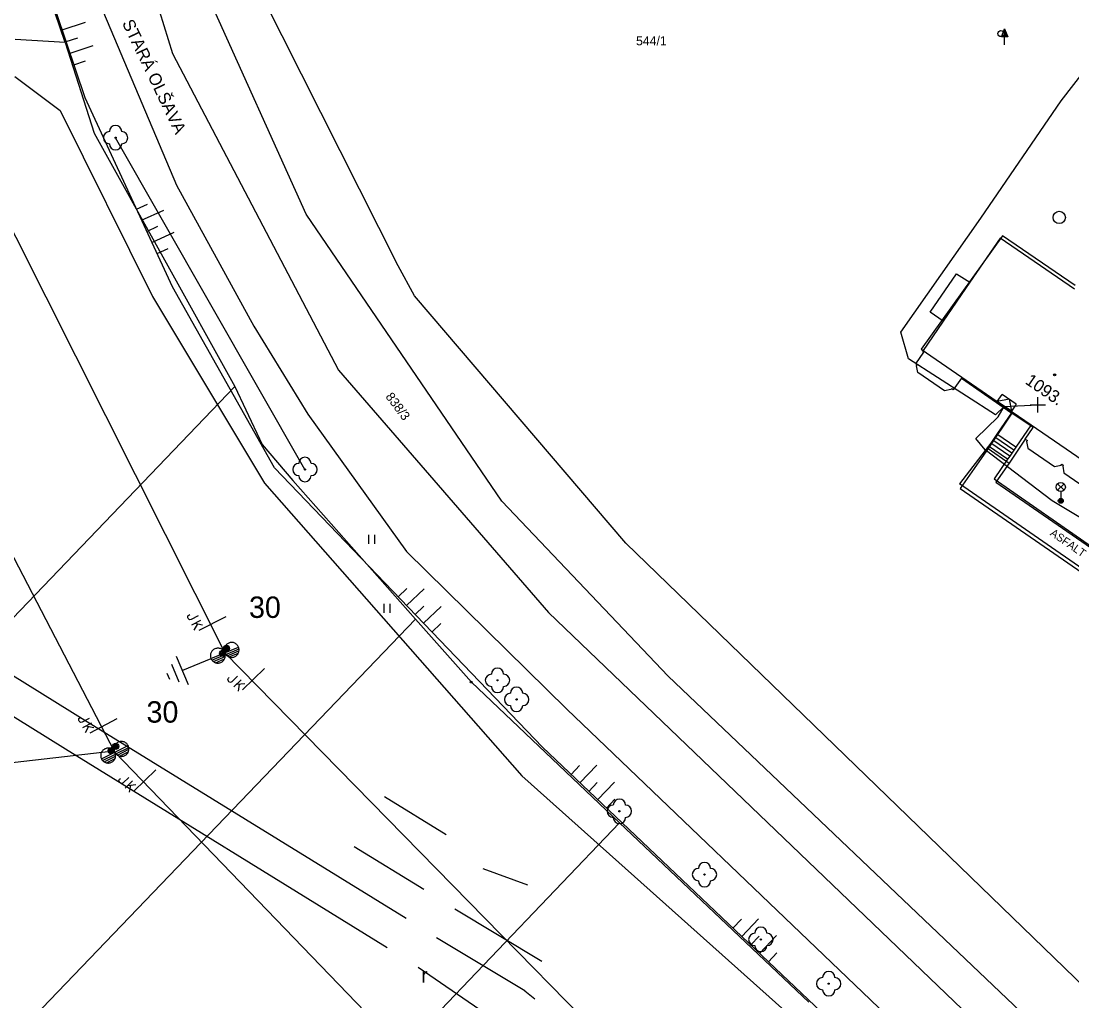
# Model space of a CAD drawing. Extents: x -540150 to -533593, y -1185082 to -1180066.
# Drawn here: x -536549.4 to -536463.4, y -1184284 to -1184203.9 of the extents above; entities that cross this region are included whole.
import ezdxf

# ---------------------------------------------------------------- set-up
doc = ezdxf.new("R2010")
doc.units = 0
for name, color, linetype in [('KN_HRAN_K_Ú', 7, 'Continuous'), ('KN_HRAN_PARCEL', 7, 'Continuous'), ('KN_PARC_Č', 7, 'Continuous'), ('KN_VKP_HRAN_', 7, 'Continuous'), ('popis demontáže', 7, 'Continuous'), ('Vrstva 1', 7, 'Continuous'), ('Vrstva 11', 7, 'Continuous'), ('Vrstva 13', 7, 'Continuous'), ('Vrstva 14', 7, 'Continuous'), ('Vrstva 15', 7, 'Continuous'), ('Vrstva 18', 7, 'Continuous'), ('Vrstva 2', 7, 'Continuous'), ('Vrstva 21', 7, 'Continuous'), ('Vrstva 22', 7, 'Continuous'), ('Vrstva 23', 7, 'Continuous'), ('Vrstva 25', 7, 'Continuous'), ('Vrstva 27', 7, 'Continuous'), ('Vrstva 31', 7, 'Continuous'), ('Vrstva 33', 7, 'Continuous'), ('Vrstva 34', 7, 'Continuous'), ('Vrstva 36', 7, 'Continuous'), ('Vrstva 39', 7, 'Continuous'), ('Vrstva 40', 7, 'Continuous'), ('Vrstva 45', 7, 'Continuous'), ('Vrstva 47', 7, 'Continuous'), ('Vrstva 5', 7, 'Continuous'), ('Vrstva 52', 7, 'Continuous'), ('Vrstva 59', 7, 'Continuous'), ('Vrstva 9', 7, 'Continuous')]:
    doc.layers.add(name, color=color, linetype=linetype)

# ---------------------------------------------------------------- blocks, each defined once
blk = doc.blocks.new('NN800')
at = {"layer": 'Vrstva 1'}
for points in [[(-0.442, 0.442), (0.442, -0.442)], [(-0.442, -0.442), (0.442, 0.442)]]:
    blk.add_lwpolyline(points, dxfattribs=at)
blk = doc.blocks.new('NN630')
at = {"layer": 'Vrstva 9'}
for points in [[(-0.003, -0.7), (-0.703, 0)], [(-0.703, -0.7), (-0.703, 0), (0.697, 0), (0.697, -0.7)], [(-0.703, -0.7), (0.697, -0.7)], [(-0.003, -0.7), (0.697, 0)]]:
    blk.add_lwpolyline(points, dxfattribs=at)
blk = doc.blocks.new('VN840')
at = {"layer": 'Vrstva 15'}
for points in [[(-0.009, 1.414), (-0.009, -1.086)], [(-1.092, -0.594), (-1.092, -1.243)], [(-0.678, -0.594), (-0.678, -1.421)], [(-0.678, -1.106), (-0.265, -0.594)], [(-1.505, -1.243), (-1.505, -1.145)], [(-1.476, -1.352), (-1.505, -1.243)], [(-1.328, -1.421), (-1.476, -1.352)], [(-1.269, -1.421), (-1.328, -1.421)], [(-1.131, -1.352), (-1.269, -1.421)], [(-1.092, -1.243), (-1.131, -1.352)], [(-0.541, -0.938), (-0.196, -1.421)]]:
    blk.add_lwpolyline(points, dxfattribs=at)
blk = doc.blocks.new('VN810')
at = {"layer": 'Vrstva 14'}
for points in [[(0.004, -1.247), (0.004, -3.747)], [(1.254, -3.747), (-1.246, -3.747)], [(0.772, -4.367), (-0.803, -4.367)], [(0.004, -4.997), (-0.252, -4.997)], [(0.27, -4.997), (0.004, -4.997)]]:
    blk.add_lwpolyline(points, dxfattribs=at)
blk = doc.blocks.new('VN450')
at = {"layer": 'Vrstva 2'}
for points in [[(0, 0), (-0.01, 0.13), (-0.03, 0.25), (-0.06, 0.38), (-0.11, 0.5), (-0.16, 0.61), (-0.23, 0.72), (-0.31, 0.82), (-0.4, 0.91), (-0.5, 0.99), (-0.61, 1.06), (-0.72, 1.11), (-0.84, 1.16), (-0.97, 1.19), (-1.09, 1.21), (-1.22, 1.22), (-1.35, 1.21), (-1.47, 1.19), (-1.59, 1.16), (-1.71, 1.11), (-1.83, 1.06), (-1.93, 0.99), (-2.03, 0.91), (-2.12, 0.82), (-2.2, 0.72), (-2.27, 0.61), (-2.33, 0.5), (-2.38, 0.38), (-2.41, 0.25), (-2.43, 0.13), (-2.44, 0), (-2.43, -0.13), (-2.41, -0.25), (-2.38, -0.38), (-2.33, -0.5), (-2.27, -0.61), (-2.2, -0.72), (-2.12, -0.82), (-2.03, -0.91), (-1.93, -0.99), (-1.83, -1.06), (-1.71, -1.11), (-1.59, -1.16), (-1.47, -1.19), (-1.35, -1.21), (-1.22, -1.22), (-1.09, -1.21), (-0.97, -1.19), (-0.84, -1.16), (-0.72, -1.11), (-0.61, -1.06), (-0.5, -0.99), (-0.4, -0.91), (-0.31, -0.82), (-0.23, -0.72), (-0.16, -0.61), (-0.11, -0.5), (-0.06, -0.38), (-0.03, -0.25), (-0.01, -0.13), (0, 0)], [(-2.44, 0), (2.44, 0)], [(2.44, 0), (2.43, 0.13), (2.41, 0.25), (2.38, 0.38), (2.33, 0.5), (2.27, 0.61), (2.2, 0.72), (2.12, 0.82), (2.03, 0.91), (1.94, 0.99), (1.83, 1.06), (1.71, 1.11), (1.6, 1.16), (1.47, 1.19), (1.35, 1.21), (1.22, 1.22), (1.09, 1.21), (0.97, 1.19), (0.84, 1.16), (0.72, 1.11), (0.61, 1.06), (0.5, 0.99), (0.4, 0.91), (0.31, 0.82), (0.23, 0.72), (0.16, 0.61), (0.11, 0.5), (0.06, 0.38), (0.03, 0.25), (0.01, 0.13), (0, 0), (0.01, -0.13), (0.03, -0.25), (0.06, -0.38), (0.11, -0.5), (0.16, -0.61), (0.23, -0.72), (0.31, -0.82), (0.4, -0.91), (0.5, -0.99), (0.61, -1.06), (0.72, -1.11), (0.84, -1.16), (0.97, -1.19), (1.09, -1.21), (1.22, -1.22), (1.35, -1.21), (1.47, -1.19), (1.6, -1.16), (1.71, -1.11), (1.83, -1.06), (1.94, -0.99), (2.03, -0.91), (2.12, -0.82), (2.2, -0.72), (2.27, -0.61), (2.33, -0.5), (2.38, -0.38), (2.41, -0.25), (2.43, -0.13), (2.44, 0)], [(-2.4, -0.31), (-0.04, -0.31)], [(-2.26, -0.61), (-0.17, -0.61)], [(-2.01, -0.92), (-0.42, -0.92)], [(0.04, -0.31), (2.4, -0.31)], [(0.17, -0.61), (2.27, -0.61)], [(0.42, -0.92), (2.02, -0.92)]]:
    blk.add_lwpolyline(points, dxfattribs=at)

msp = doc.modelspace()

# ---------------------------------------------------------------- linework, layer by layer
at = {"layer": 'KN_HRAN_K_Ú'}
for p, q in [((-536544.821, -1184181.475), (-536536.991, -1184206.545)), ((-536536.991, -1184206.545), (-536523.431, -1184232.445)), ((-536523.431, -1184232.445), (-536506.241, -1184252.275)), ((-536506.241, -1184252.275), (-536448.251, -1184307.825))]:
    msp.add_line(p, q, dxfattribs=at)
at = {"layer": 'KN_HRAN_PARCEL'}
for p, q in [((-536545.781, -1184205.655), (-536549.711, -1184193.995)), ((-536526.061, -1184219.685), (-536536.891, -1184195.665)), ((-536518.531, -1184223.925), (-536530.581, -1184200.035)), ((-536545.781, -1184205.655), (-536549.861, -1184205.405)), ((-536545.781, -1184205.655), (-536543.401, -1184213.055)), ((-536543.401, -1184213.055), (-536531.891, -1184233.785)), ((-536510.051, -1184243.165), (-536526.061, -1184219.685)), ((-536469.311, -1184221.655), (-536471.771, -1184225.255)), ((-536463.231, -1184225.825), (-536469.311, -1184221.655)), ((-536517.201, -1184226.365), (-536518.531, -1184223.925)), ((-536475.021, -1184227.695), (-536472.881, -1184224.575)), ((-536472.881, -1184224.575), (-536471.771, -1184225.255)), ((-536499.921, -1184246.585), (-536517.201, -1184226.365)), ((-536473.951, -1184228.435), (-536475.021, -1184227.695)), ((-536473.951, -1184228.435), (-536475.641, -1184230.915)), ((-536476.201, -1184231.935), (-536475.531, -1184230.985)), ((-536475.641, -1184230.915), (-536475.531, -1184230.985)), ((-536476.081, -1184232.025), (-536476.201, -1184231.935)), ((-536476.131, -1184232.105), (-536476.081, -1184232.025)), ((-536476.031, -1184232.645), (-536476.131, -1184232.105)), ((-536473.861, -1184234.145), (-536476.031, -1184232.645)), ((-536472.461, -1184233.115), (-536473.141, -1184234.045)), ((-536472.461, -1184233.115), (-536468.331, -1184235.955)), ((-536531.891, -1184233.785), (-536599.101, -1184303.865)), ((-536531.891, -1184233.785), (-536530.991, -1184235.695)), ((-536473.321, -1184234.035), (-536473.861, -1184234.145)), ((-536473.261, -1184233.955), (-536473.321, -1184234.035)), ((-536473.141, -1184234.045), (-536473.261, -1184233.955)), ((-536530.991, -1184235.695), (-536529.661, -1184238.525)), ((-536468.331, -1184235.955), (-536470.291, -1184238.865)), ((-536467.241, -1184238.085), (-536468.561, -1184240.055)), ((-536467.241, -1184238.085), (-536467.071, -1184238.205)), ((-536467.071, -1184238.205), (-536467.131, -1184238.285)), ((-536467.131, -1184238.285), (-536467.031, -1184238.825)), ((-536529.661, -1184238.525), (-536527.151, -1184241.475)), ((-536470.291, -1184238.865), (-536472.571, -1184242.125)), ((-536470.291, -1184238.865), (-536468.561, -1184240.055)), ((-536467.031, -1184238.825), (-536464.851, -1184240.325)), ((-536468.561, -1184240.055), (-536469.651, -1184241.615)), ((-536464.851, -1184240.325), (-536464.311, -1184240.215)), ((-536464.311, -1184240.215), (-536464.251, -1184240.135)), ((-536464.251, -1184240.135), (-536464.131, -1184240.225)), ((-536464.131, -1184240.225), (-536464.181, -1184240.305)), ((-536464.181, -1184240.305), (-536464.081, -1184240.845)), ((-536464.081, -1184240.845), (-536461.911, -1184242.335)), ((-536527.151, -1184241.475), (-536517.111, -1184252.825)), ((-536469.651, -1184241.615), (-536456.601, -1184250.615)), ((-536472.571, -1184242.125), (-536431.371, -1184270.645)), ((-536496.461, -1184257.465), (-536510.051, -1184243.165)), ((-536442.331, -1184302.345), (-536499.921, -1184246.585)), ((-536517.111, -1184252.825), (-536592.841, -1184331.625)), ((-536517.111, -1184252.825), (-536512.551, -1184257.975)), ((-536512.551, -1184257.975), (-536500.421, -1184269.475)), ((-536457.831, -1184294.205), (-536496.461, -1184257.465)), ((-536579.601, -1184352.115), (-536500.421, -1184269.475)), ((-536500.421, -1184269.475), (-536484.941, -1184284.125))]:
    msp.add_line(p, q, dxfattribs=at)
at = {"layer": 'KN_VKP_HRAN_'}
for p, q in [((-536471.771, -1184225.255), (-536473.951, -1184228.435)), ((-536466.601, -1184237.145), (-536468.331, -1184235.955)), ((-536467.241, -1184238.085), (-536466.601, -1184237.145))]:
    msp.add_line(p, q, dxfattribs=at)
at = {"layer": 'popis demontáže'}
msp.add_lwpolyline([(-536586.241, -1184255.846), (-536572.926, -1184267.152), (-536541.787, -1184263.592)], dxfattribs=at)
at = {"layer": 'Vrstva 1'}
for points in [[(-536611.46, -1184102.049), (-536576.683, -1184168.144), (-536532.722, -1184255.561), (-536480.83, -1184308.5), (-536426.254, -1184365.485), (-536368.683, -1184425.226)], [(-536404.706, -1184404.645), (-536434.055, -1184374.223), (-536489.008, -1184318.359), (-536541.718, -1184263.698), (-536584.417, -1184181.447), (-536621.152, -1184108.412)]]:
    msp.add_lwpolyline(points, dxfattribs=at)
at = {"layer": 'Vrstva 11'}
for p, q in [((-536468.35, -1184239.245), (-536469.901, -1184238.18)), ((-536468.18, -1184238.998), (-536469.731, -1184237.933)), ((-536468.01, -1184238.75), (-536469.561, -1184237.685)), ((-536470.241, -1184238.675), (-536472.611, -1184241.755)), ((-536468.69, -1184239.74), (-536470.241, -1184238.675)), ((-536468.52, -1184239.492), (-536470.071, -1184238.427)), ((-536468.69, -1184239.74), (-536469.791, -1184241.345)), ((-536442.961, -1184262.305), (-536472.611, -1184241.755)), ((-536469.791, -1184241.345), (-536456.631, -1184250.485))]:
    msp.add_line(p, q, dxfattribs=at)
for points in [[(-536468.307, -1184235.856), (-536469.561, -1184237.685), (-536469.731, -1184237.933), (-536469.901, -1184238.18), (-536470.071, -1184238.427), (-536470.241, -1184238.675)], [(-536466.755, -1184236.92), (-536468.01, -1184238.75), (-536468.18, -1184238.998), (-536468.35, -1184239.245), (-536468.52, -1184239.492), (-536468.69, -1184239.74)]]:
    msp.add_lwpolyline(points, dxfattribs=at)
at = {"layer": 'Vrstva 14'}
for p, q in [((-536537.001, -1184225.635), (-536544.151, -1184210.175)), ((-536536.661, -1184217.325), (-536530.351, -1184228.855)), ((-536528.661, -1184240.435), (-536537.001, -1184225.635)), ((-536530.351, -1184228.855), (-536525.921, -1184236.045)), ((-536525.921, -1184236.045), (-536517.851, -1184247.285)), ((-536506.741, -1184263.295), (-536528.661, -1184240.435)), ((-536566.069, -1184247.482), (-536544.175, -1184261.066)), ((-536517.851, -1184247.285), (-536504.731, -1184260.165)), ((-536567.543, -1184249.904), (-536545.753, -1184263.424)), ((-536504.731, -1184260.165), (-536479.901, -1184283.955)), ((-536544.175, -1184261.066), (-536517.893, -1184277.274)), ((-536482.771, -1184286.035), (-536506.741, -1184263.295)), ((-536545.753, -1184263.424), (-536519.433, -1184279.654)), ((-536514.603, -1184270.444), (-536519.663, -1184267.354)), ((-536516.433, -1184274.914), (-536522.148, -1184271.423)), ((-536511.613, -1184273.214), (-536507.953, -1184274.554)), ((-536506.776, -1184280.803), (-536513.908, -1184276.528)), ((-536508.17, -1184283.199), (-536515.389, -1184278.873)), ((-536516.913, -1184281.284), (-536509.168, -1184286.556)), ((-536508.17, -1184283.199), (-536507.362, -1184283.856)), ((-536479.901, -1184283.955), (-536454.951, -1184307.805))]:
    msp.add_line(p, q, dxfattribs=at)
for points in [[(-536544.151, -1184210.175), (-536547.221, -1184201.015), (-536551.311, -1184186.495)], [(-536549.281, -1184186.045), (-536544.051, -1184199.805), (-536536.661, -1184217.325)]]:
    msp.add_lwpolyline(points, dxfattribs=at)
at = {"layer": 'Vrstva 15'}
for p, q in [((-536546.012, -1184204.625), (-536544.115, -1184203.989)), ((-536545.694, -1184205.573), (-536544.746, -1184205.255)), ((-536545.376, -1184206.521), (-536543.48, -1184205.886)), ((-536545.058, -1184207.469), (-536544.11, -1184207.152)), ((-536539.939, -1184219.283), (-536539.031, -1184218.863)), ((-536539.519, -1184220.19), (-536537.704, -1184219.351)), ((-536539.099, -1184221.098), (-536538.191, -1184220.678)), ((-536538.679, -1184222.006), (-536536.864, -1184221.166)), ((-536538.259, -1184222.913), (-536537.352, -1184222.493)), ((-536518.543, -1184250.986), (-536517.821, -1184250.294)), ((-536517.851, -1184251.708), (-536516.408, -1184250.324)), ((-536517.159, -1184252.43), (-536516.437, -1184251.738)), ((-536516.467, -1184253.152), (-536515.023, -1184251.768)), ((-536515.775, -1184253.874), (-536515.053, -1184253.181)), ((-536504.397, -1184265.519), (-536503.709, -1184264.793)), ((-536503.671, -1184266.207), (-536502.295, -1184264.756)), ((-536502.946, -1184266.895), (-536502.258, -1184266.17)), ((-536502.221, -1184267.583), (-536500.844, -1184266.132)), ((-536501.495, -1184268.271), (-536500.807, -1184267.546)), ((-536491.155, -1184278.082), (-536490.467, -1184277.356)), ((-536490.429, -1184278.77), (-536489.053, -1184277.319)), ((-536489.704, -1184279.458), (-536489.016, -1184278.733)), ((-536488.979, -1184280.146), (-536487.602, -1184278.695)), ((-536488.253, -1184280.834), (-536487.565, -1184280.109))]:
    msp.add_line(p, q, dxfattribs=at)
at = {"layer": 'Vrstva 21'}
msp.add_lwpolyline([(-536526.161, -1184240.575), (-536541.651, -1184213.435)], dxfattribs=at)
at = {"layer": 'Vrstva 22'}
for centre in [(-536541.651, -1184213.435), (-536526.161, -1184240.575), (-536510.411, -1184257.815), (-536508.851, -1184259.375), (-536500.441, -1184268.525), (-536493.481, -1184273.705), (-536488.871, -1184279.005), (-536483.321, -1184282.625)]:
    msp.add_circle(centre, 0.05, dxfattribs=at)
for centre, start, end in [((-536541.651, -1184212.935), 0, 180), ((-536542.151, -1184213.435), 90, 270), ((-536541.151, -1184213.435), 270, 90), ((-536541.651, -1184213.935), 180, 0), ((-536526.661, -1184240.575), 90, 270), ((-536526.161, -1184240.075), 0, 180), ((-536525.661, -1184240.575), 270, 90), ((-536526.161, -1184241.075), 180, 0), ((-536510.411, -1184257.315), 0, 180), ((-536510.911, -1184257.815), 90, 270), ((-536509.911, -1184257.815), 270, 90), ((-536510.411, -1184258.315), 180, 0), ((-536509.351, -1184259.375), 90, 270), ((-536508.851, -1184258.875), 0, 180), ((-536508.351, -1184259.375), 270, 90), ((-536508.851, -1184259.875), 180, 0), ((-536500.441, -1184268.025), 0, 180), ((-536500.941, -1184268.525), 90, 270), ((-536499.941, -1184268.525), 270, 90), ((-536500.441, -1184269.025), 180, 0), ((-536493.481, -1184273.205), 0, 180), ((-536493.981, -1184273.705), 90, 270), ((-536492.981, -1184273.705), 270, 90), ((-536493.481, -1184274.205), 180, 0), ((-536489.371, -1184279.005), 90, 270), ((-536488.871, -1184278.505), 0, 180), ((-536488.371, -1184279.005), 270, 90), ((-536488.871, -1184279.505), 180, 0), ((-536483.821, -1184282.625), 90, 270), ((-536483.321, -1184282.125), 0, 180), ((-536482.821, -1184282.625), 270, 90), ((-536483.321, -1184283.125), 180, 0)]:
    msp.add_arc(centre, 0.5, start, end, dxfattribs=at)
at = {"layer": 'Vrstva 23'}
for p, q in [((-536549.891, -1184208.435), (-536546.181, -1184211.205)), ((-536546.181, -1184211.205), (-536538.631, -1184226.435)), ((-536538.631, -1184226.435), (-536529.461, -1184241.695)), ((-536529.461, -1184241.695), (-536508.421, -1184265.615)), ((-536508.421, -1184265.615), (-536484.011, -1184287.415))]:
    msp.add_line(p, q, dxfattribs=at)
at = {"layer": 'Vrstva 25'}
for p, q in [((-536469.184, -1184205.193), (-536468.931, -1184204.519)), ((-536468.931, -1184205.193), (-536469.184, -1184205.193)), ((-536468.931, -1184205.845), (-536468.931, -1184205.195))]:
    msp.add_line(p, q, dxfattribs=at)
for points in [[(-536468.681, -1184205.195), (-536468.931, -1184205.195), (-536468.931, -1184204.519), (-536468.931, -1184204.519)], [(-536468.739, -1184205.155), (-536468.892, -1184205.155), (-536468.892, -1184204.743)], [(-536468.796, -1184205.116), (-536468.852, -1184205.116), (-536468.852, -1184204.966)]]:
    msp.add_lwpolyline(points, close=True, dxfattribs=at)
for centre, radius in [((-536532.897, -1184255.598), 0.25), ((-536532.897, -1184255.598), 0.2), ((-536532.897, -1184255.598), 0.15), ((-536532.897, -1184255.598), 0.1), ((-536532.897, -1184255.598), 0.05), ((-536532.578, -1184255.206), 0.25), ((-536532.578, -1184255.206), 0.2), ((-536532.578, -1184255.206), 0.15), ((-536532.578, -1184255.206), 0.1), ((-536532.578, -1184255.206), 0.05), ((-536542.011, -1184263.556), 0.25), ((-536541.64, -1184263.212), 0.25), ((-536541.64, -1184263.212), 0.2), ((-536541.64, -1184263.212), 0.15), ((-536541.64, -1184263.212), 0.1), ((-536541.64, -1184263.212), 0.05), ((-536542.011, -1184263.556), 0.2), ((-536542.011, -1184263.556), 0.15), ((-536542.011, -1184263.556), 0.1), ((-536542.011, -1184263.556), 0.05)]:
    msp.add_circle(centre, radius, dxfattribs=at)
at = {"layer": 'Vrstva 27'}
msp.add_circle((-536464.461, -1184219.955), 0.5, dxfattribs=at)
at = {"layer": 'Vrstva 31'}
msp.add_circle((-536469.231, -1184204.915), 0.25, dxfattribs=at)
at = {"layer": 'Vrstva 33'}
for p, q in [((-536464.606, -1184242.275), (-536464.076, -1184241.745)), ((-536464.606, -1184241.745), (-536464.076, -1184242.275)), ((-536464.341, -1184242.385), (-536464.341, -1184243.135))]:
    msp.add_line(p, q, dxfattribs=at)
for centre, radius in [((-536464.341, -1184242.01), 0.375), ((-536464.341, -1184243.135), 0.2), ((-536464.341, -1184243.135), 0.145), ((-536464.341, -1184243.135), 0.0876)]:
    msp.add_circle(centre, radius, dxfattribs=at)
at = {"layer": 'Vrstva 36'}
for p, q in [((-536520.941, -1184246.654), (-536520.941, -1184245.904)), ((-536520.441, -1184246.654), (-536520.441, -1184245.904)), ((-536519.687, -1184252.298), (-536519.687, -1184251.548)), ((-536519.187, -1184252.298), (-536519.187, -1184251.548))]:
    msp.add_line(p, q, dxfattribs=at)
at = {"layer": 'Vrstva 39'}
for radius in [0.09, 0.0398]:
    msp.add_circle((-536464.841, -1184232.83), radius, dxfattribs=at)
at = {"layer": 'Vrstva 5'}
msp.add_line((-536469.101, -1184221.465), (-536475.771, -1184230.735), dxfattribs=at)
for points in [[(-536456.339, -1184248.331), (-536465.051, -1184243.145), (-536470.531, -1184238.955), (-536471.301, -1184238.035), (-536469.472, -1184236.262), (-536468.959, -1184235.408), (-536469.667, -1184236.106), (-536476.791, -1184231.515), (-536477.431, -1184229.335), (-536470.891, -1184220.025), (-536464.321, -1184210.415), (-536460.831, -1184205.935)], [(-536463.175, -1184225.531), (-536469.101, -1184221.465)], [(-536475.771, -1184230.735), (-536468.307, -1184235.856)], [(-536468.307, -1184235.856), (-536466.755, -1184236.92)], [(-536466.755, -1184236.92), (-536453.57, -1184245.966)]]:
    msp.add_lwpolyline(points, dxfattribs=at)
at = {"layer": 'Vrstva 52'}
for radius in [0.075, 0.025]:
    msp.add_circle((-536512.561, -1184257.955), radius, dxfattribs=at)
at = {"layer": 'Vrstva 59'}
msp.add_lwpolyline([(-536468.959, -1184235.408), (-536466.226, -1184235.293)], dxfattribs=at)

# ---------------------------------------------------------------- block references
at = {"layer": 'Vrstva 13', "xscale": 0.5}
for p, yscale, rotation in [((-536532.723, -1184255.562), 0.5, 22.59604730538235), ((-536541.718, -1184263.699), 0.49999999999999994, 26.82880012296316)]:
    msp.add_blockref('VN450', p, dxfattribs=dict(at, yscale=yscale, rotation=rotation))
at = {"layer": 'Vrstva 15', "rotation": -67.15866664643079}
msp.add_blockref('VN810', (-536532.723, -1184255.561), dxfattribs=at)
at = {"layer": 'Vrstva 18'}
for p, rotation in [((-536533.88, -1184253.259), -63.30270560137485), ((-536530.482, -1184257.847), -45.572222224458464), ((-536542.788, -1184261.637), -62.56480004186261), ((-536539.38, -1184266.124), -46.040986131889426)]:
    msp.add_blockref('VN840', p, dxfattribs=dict(at, rotation=rotation))
at = {"layer": 'Vrstva 31', "rotation": 145.64415554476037}
msp.add_blockref('NN630', (-536468.959, -1184235.408), dxfattribs=at)
at = {"layer": 'Vrstva 34', "rotation": 45}
msp.add_blockref('NN800', (-536466.226, -1184235.293), dxfattribs=at)

# ---------------------------------------------------------------- texts
at = {"layer": 'KN_PARC_Č'}
msp.add_text('544/1', height=0.75, dxfattribs=at).set_placement((-536499.081, -1184205.885))
msp.add_text('838/3', height=0.75, rotation=306.9, dxfattribs=at).set_placement((-536519.611, -1184234.625))
at = {"layer": 'Vrstva 14'}
for p in [(-536530.737, -1184252.71), (-536539.118, -1184261.276)]:
    msp.add_text('30', height=1.75, dxfattribs=at).set_placement(p)
at = {"layer": 'Vrstva 36'}
msp.add_text('r', height=1.2, dxfattribs=at).set_placement((-536516.653, -1184282.538))
at = {"layer": 'Vrstva 40'}
msp.add_text('ASFALT', height=0.65, rotation=325.27471, dxfattribs=at).set_placement((-536465.271, -1184245.909))
at = {"layer": 'Vrstva 45'}
msp.add_text('STARÁ OLŠAVA', height=1, rotation=295.63412, dxfattribs=at).set_placement((-536541.142, -1184204.054))
at = {"layer": 'Vrstva 47'}
msp.add_text('1093.', height=1, rotation=325.54887, dxfattribs=at).set_placement((-536467.321, -1184233.5))

doc.saveas('drawing.dxf')
